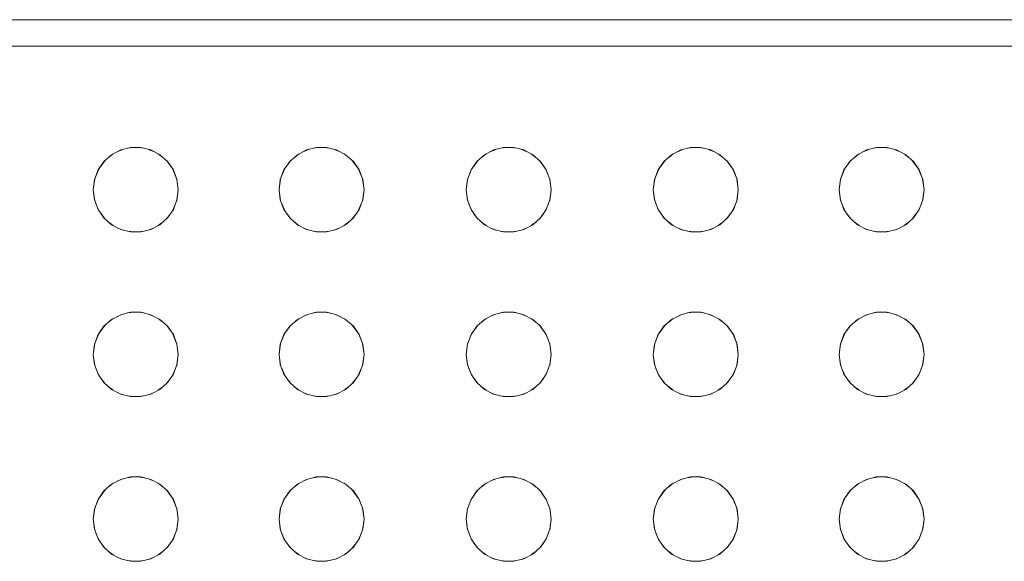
# Model space of a CAD drawing. Header units: millimetres. Extents: x 321 to 585, y -277 to 9.
# Tile 673 of 1056: x 349.326 to 349.697, y -37.617 to -37.413. Entities that reach past the tile are written whole.
import ezdxf

# ---------------------------------------------------------------- set-up
doc = ezdxf.new("R2010")
doc.units = ezdxf.units.MM
doc.header["$MEASUREMENT"] = 0
doc.layers.add('IFC-Elemento construtivo genérico-Contorno', color=253, linetype='Continuous', lineweight=5)

msp = doc.modelspace()

# ---------------------------------------------------------------- linework, layer by layer
at = {"layer": 'IFC-Elemento construtivo genérico-Contorno', "lineweight": 5}
for p, q in [((348.69014, -37.41317), (350.05014, -37.41317)), ((348.70014, -37.42317), (350.04014, -37.42317)), ((349.35816, -37.46656), (349.36104, -37.464)), ((349.35978, -37.46512), (349.36167, -37.46367)), ((349.36104, -37.464), (349.36446, -37.46221)), ((349.36319, -37.46287), (349.36528, -37.462)), ((349.36446, -37.46221), (349.36821, -37.46128)), ((349.36702, -37.46157), (349.37014, -37.46116)), ((349.36821, -37.46128), (349.37206, -37.46128)), ((349.37014, -37.46116), (349.37325, -37.46157)), ((349.37206, -37.46128), (349.37581, -37.46221)), ((349.37498, -37.462), (349.37709, -37.46288)), ((349.37581, -37.46221), (349.37922, -37.464)), ((349.3786, -37.46367), (349.38048, -37.46511)), ((349.37922, -37.464), (349.38211, -37.46656)), ((349.42816, -37.46656), (349.43104, -37.464)), ((349.42978, -37.46512), (349.43167, -37.46367)), ((349.43104, -37.464), (349.43446, -37.46221)), ((349.43319, -37.46287), (349.43528, -37.462)), ((349.43446, -37.46221), (349.43821, -37.46128)), ((349.43702, -37.46157), (349.43925, -37.46128)), ((349.43821, -37.46128), (349.44206, -37.46128)), ((349.44102, -37.46128), (349.44325, -37.46157)), ((349.44206, -37.46128), (349.44581, -37.46221)), ((349.44498, -37.462), (349.44709, -37.46288)), ((349.44581, -37.46221), (349.44922, -37.464)), ((349.4486, -37.46367), (349.45048, -37.46511)), ((349.44922, -37.464), (349.45211, -37.46656)), ((349.49865, -37.46656), (349.50154, -37.464)), ((349.50028, -37.46511), (349.50216, -37.46367)), ((349.50154, -37.464), (349.50495, -37.46221)), ((349.50368, -37.46287), (349.50577, -37.462)), ((349.50495, -37.46221), (349.5087, -37.46128)), ((349.50751, -37.46157), (349.50974, -37.46128)), ((349.5087, -37.46128), (349.51256, -37.46128)), ((349.51151, -37.46128), (349.51374, -37.46157)), ((349.51256, -37.46128), (349.5163, -37.46221)), ((349.51547, -37.462), (349.51758, -37.46287)), ((349.5163, -37.46221), (349.51972, -37.464)), ((349.5191, -37.46367), (349.52097, -37.46511)), ((349.51972, -37.464), (349.5226, -37.46656)), ((349.56914, -37.46656), (349.57203, -37.464)), ((349.57078, -37.46511), (349.57265, -37.46367)), ((349.57203, -37.464), (349.57544, -37.46221)), ((349.57417, -37.46288), (349.57627, -37.462)), ((349.57544, -37.46221), (349.57919, -37.46128)), ((349.578, -37.46157), (349.58023, -37.46128)), ((349.57919, -37.46128), (349.58305, -37.46128)), ((349.582, -37.46128), (349.58423, -37.46157)), ((349.58305, -37.46128), (349.58679, -37.46221)), ((349.58596, -37.462), (349.58807, -37.46288)), ((349.58679, -37.46221), (349.59021, -37.464)), ((349.58958, -37.46367), (349.59148, -37.46512)), ((349.59021, -37.464), (349.59309, -37.46656)), ((349.63914, -37.46656), (349.64203, -37.464)), ((349.64078, -37.46511), (349.64265, -37.46367)), ((349.64203, -37.464), (349.64544, -37.46221)), ((349.64417, -37.46288), (349.64627, -37.462)), ((349.64544, -37.46221), (349.64919, -37.46128)), ((349.648, -37.46157), (349.65023, -37.46128)), ((349.64919, -37.46128), (349.65305, -37.46128)), ((349.652, -37.46128), (349.65423, -37.46157)), ((349.65305, -37.46128), (349.65679, -37.46221)), ((349.65596, -37.462), (349.65807, -37.46288)), ((349.65679, -37.46221), (349.66021, -37.464)), ((349.65958, -37.46367), (349.66148, -37.46512)), ((349.66021, -37.464), (349.66309, -37.46656)), ((349.35597, -37.46973), (349.35858, -37.46618)), ((349.35597, -37.46973), (349.35816, -37.46656)), ((349.3817, -37.46619), (349.3843, -37.46973)), ((349.38211, -37.46656), (349.3843, -37.46973)), ((349.42597, -37.46973), (349.42858, -37.46618)), ((349.42597, -37.46973), (349.42816, -37.46656)), ((349.4517, -37.46619), (349.4543, -37.46973)), ((349.45211, -37.46656), (349.4543, -37.46973)), ((349.49646, -37.46973), (349.49907, -37.46618)), ((349.49646, -37.46973), (349.49865, -37.46656)), ((349.52219, -37.46618), (349.52479, -37.46973)), ((349.5226, -37.46656), (349.52479, -37.46973)), ((349.56695, -37.46973), (349.56956, -37.46619)), ((349.56695, -37.46973), (349.56914, -37.46656)), ((349.59267, -37.46618), (349.59529, -37.46973)), ((349.59309, -37.46656), (349.59529, -37.46973)), ((349.63695, -37.46973), (349.63956, -37.46619)), ((349.63695, -37.46973), (349.63914, -37.46656)), ((349.66267, -37.46618), (349.66529, -37.46973)), ((349.66309, -37.46656), (349.66529, -37.46973)), ((349.3546, -37.47334), (349.35618, -37.46943)), ((349.3546, -37.47334), (349.35597, -37.46973)), ((349.38409, -37.46943), (349.38567, -37.47334)), ((349.3843, -37.46973), (349.38567, -37.47334)), ((349.4246, -37.47334), (349.42618, -37.46943)), ((349.4246, -37.47334), (349.42597, -37.46973)), ((349.45409, -37.46943), (349.45567, -37.47334)), ((349.4543, -37.46973), (349.45567, -37.47334)), ((349.49509, -37.47334), (349.49667, -37.46943)), ((349.49509, -37.47334), (349.49646, -37.46973)), ((349.52458, -37.46943), (349.52616, -37.47334)), ((349.52479, -37.46973), (349.52616, -37.47334)), ((349.56558, -37.47334), (349.56716, -37.46944)), ((349.56558, -37.47334), (349.56695, -37.46973)), ((349.59508, -37.46943), (349.59665, -37.47334)), ((349.59529, -37.46973), (349.59665, -37.47334)), ((349.63558, -37.47334), (349.63716, -37.46944)), ((349.63558, -37.47334), (349.63695, -37.46973)), ((349.66508, -37.46943), (349.66665, -37.47334)), ((349.66529, -37.46973), (349.66665, -37.47334)), ((349.35413, -37.47717), (349.35468, -37.47303)), ((349.35413, -37.47717), (349.3546, -37.47334)), ((349.38559, -37.47303), (349.38613, -37.47717)), ((349.38567, -37.47334), (349.38613, -37.47717)), ((349.42413, -37.47717), (349.42468, -37.47303)), ((349.42413, -37.47717), (349.4246, -37.47334)), ((349.45559, -37.47303), (349.45613, -37.47717)), ((349.45567, -37.47334), (349.45613, -37.47717)), ((349.49463, -37.47717), (349.49517, -37.47303)), ((349.49463, -37.47717), (349.49509, -37.47334)), ((349.52608, -37.47303), (349.52663, -37.47717)), ((349.52616, -37.47334), (349.52663, -37.47717)), ((349.56512, -37.47717), (349.56566, -37.47303)), ((349.56512, -37.47717), (349.56558, -37.47334)), ((349.59657, -37.47303), (349.59712, -37.47717)), ((349.59665, -37.47334), (349.59712, -37.47717)), ((349.63512, -37.47717), (349.63566, -37.47303)), ((349.63512, -37.47717), (349.63558, -37.47334)), ((349.66657, -37.47303), (349.66712, -37.47717)), ((349.66665, -37.47334), (349.66712, -37.47717)), ((349.35413, -37.47717), (349.35468, -37.48131)), ((349.35413, -37.47717), (349.3546, -37.481)), ((349.38559, -37.48131), (349.38613, -37.47717)), ((349.38567, -37.481), (349.38613, -37.47717)), ((349.42413, -37.47717), (349.42468, -37.48131)), ((349.42413, -37.47717), (349.4246, -37.481)), ((349.45559, -37.48131), (349.45613, -37.47717)), ((349.45567, -37.481), (349.45613, -37.47717)), ((349.49463, -37.47717), (349.49517, -37.48131)), ((349.49463, -37.47717), (349.49509, -37.481)), ((349.52608, -37.48131), (349.52663, -37.47717)), ((349.52616, -37.481), (349.52663, -37.47717)), ((349.56512, -37.47717), (349.56566, -37.48131)), ((349.56512, -37.47717), (349.56558, -37.481)), ((349.59657, -37.48131), (349.59712, -37.47717)), ((349.59665, -37.481), (349.59712, -37.47717)), ((349.63512, -37.47717), (349.63566, -37.48131)), ((349.63512, -37.47717), (349.63558, -37.481)), ((349.66657, -37.48131), (349.66712, -37.47717)), ((349.66665, -37.481), (349.66712, -37.47717)), ((349.3546, -37.481), (349.35597, -37.4846)), ((349.35513, -37.48239), (349.35628, -37.48517)), ((349.38399, -37.48517), (349.38511, -37.48246)), ((349.3843, -37.4846), (349.38567, -37.481)), ((349.4246, -37.481), (349.42597, -37.4846)), ((349.42513, -37.48239), (349.42628, -37.48517)), ((349.45399, -37.48517), (349.45511, -37.48246)), ((349.4543, -37.4846), (349.45567, -37.481)), ((349.49509, -37.481), (349.49646, -37.4846)), ((349.49564, -37.48244), (349.49677, -37.48517)), ((349.52448, -37.48517), (349.52563, -37.48239)), ((349.52479, -37.4846), (349.52616, -37.481)), ((349.56558, -37.481), (349.56695, -37.4846)), ((349.56612, -37.48242), (349.56726, -37.48517)), ((349.59497, -37.48517), (349.59615, -37.48235)), ((349.59529, -37.4846), (349.59665, -37.481)), ((349.63558, -37.481), (349.63695, -37.4846)), ((349.63612, -37.48242), (349.63726, -37.48517)), ((349.66497, -37.48517), (349.66615, -37.48235)), ((349.66529, -37.4846), (349.66665, -37.481)), ((349.35597, -37.4846), (349.35816, -37.48778)), ((349.35706, -37.48618), (349.35855, -37.48812)), ((349.38173, -37.48812), (349.38319, -37.48621)), ((349.38211, -37.48778), (349.3843, -37.4846)), ((349.42597, -37.4846), (349.42816, -37.48778)), ((349.42706, -37.48618), (349.42855, -37.48812)), ((349.45173, -37.48812), (349.45319, -37.48621)), ((349.45211, -37.48778), (349.4543, -37.4846)), ((349.49646, -37.4846), (349.49865, -37.48778)), ((349.49756, -37.48619), (349.49903, -37.48812)), ((349.52222, -37.48812), (349.5237, -37.48619)), ((349.5226, -37.48778), (349.52479, -37.4846)), ((349.56695, -37.4846), (349.56914, -37.48778)), ((349.56806, -37.48621), (349.56952, -37.48812)), ((349.59271, -37.48812), (349.5942, -37.48618)), ((349.59309, -37.48778), (349.59529, -37.4846)), ((349.63695, -37.4846), (349.63914, -37.48778)), ((349.63806, -37.48621), (349.63952, -37.48812)), ((349.66271, -37.48812), (349.6642, -37.48618)), ((349.66309, -37.48778), (349.66529, -37.4846)), ((349.35816, -37.48778), (349.36104, -37.49033)), ((349.3598, -37.48923), (349.36164, -37.49065)), ((349.37863, -37.49065), (349.38045, -37.48925)), ((349.37922, -37.49033), (349.38211, -37.48778)), ((349.42816, -37.48778), (349.43104, -37.49033)), ((349.4298, -37.48923), (349.43164, -37.49065)), ((349.44863, -37.49065), (349.45045, -37.48925)), ((349.44922, -37.49033), (349.45211, -37.48778)), ((349.49865, -37.48778), (349.50154, -37.49033)), ((349.50031, -37.48924), (349.50213, -37.49065)), ((349.51912, -37.49065), (349.52095, -37.48924)), ((349.51972, -37.49033), (349.5226, -37.48778)), ((349.56914, -37.48778), (349.57203, -37.49033)), ((349.5708, -37.48925), (349.57262, -37.49065)), ((349.58961, -37.49065), (349.59146, -37.48923)), ((349.59021, -37.49033), (349.59309, -37.48778)), ((349.63914, -37.48778), (349.64203, -37.49033)), ((349.6408, -37.48925), (349.64262, -37.49065)), ((349.65961, -37.49065), (349.66146, -37.48923)), ((349.66021, -37.49033), (349.66309, -37.48778)), ((349.36104, -37.49033), (349.36446, -37.49213)), ((349.3632, -37.49147), (349.36532, -37.49235)), ((349.36446, -37.49213), (349.36821, -37.49305)), ((349.36699, -37.49276), (349.36925, -37.49305)), ((349.36821, -37.49305), (349.37206, -37.49305)), ((349.37102, -37.49305), (349.37328, -37.49276)), ((349.37206, -37.49305), (349.37581, -37.49213)), ((349.37495, -37.49235), (349.37708, -37.49147)), ((349.37581, -37.49213), (349.37922, -37.49033)), ((349.43104, -37.49033), (349.43446, -37.49213)), ((349.4332, -37.49147), (349.43532, -37.49235)), ((349.43446, -37.49213), (349.43821, -37.49305)), ((349.43699, -37.49276), (349.43925, -37.49305)), ((349.43821, -37.49305), (349.44206, -37.49305)), ((349.44102, -37.49305), (349.44328, -37.49276)), ((349.44206, -37.49305), (349.44581, -37.49213)), ((349.44495, -37.49235), (349.44708, -37.49147)), ((349.44581, -37.49213), (349.44922, -37.49033)), ((349.50154, -37.49033), (349.50495, -37.49213)), ((349.50369, -37.49147), (349.50581, -37.49235)), ((349.50495, -37.49213), (349.5087, -37.49305)), ((349.50748, -37.49276), (349.50974, -37.49305)), ((349.5087, -37.49305), (349.51256, -37.49305)), ((349.51151, -37.49305), (349.51377, -37.49276)), ((349.51256, -37.49305), (349.5163, -37.49213)), ((349.51544, -37.49235), (349.51757, -37.49147)), ((349.5163, -37.49213), (349.51972, -37.49033)), ((349.57203, -37.49033), (349.57544, -37.49213)), ((349.57418, -37.49147), (349.57631, -37.49235)), ((349.57544, -37.49213), (349.57919, -37.49305)), ((349.57797, -37.49276), (349.58023, -37.49305)), ((349.57919, -37.49305), (349.58305, -37.49305)), ((349.582, -37.49305), (349.58426, -37.49276)), ((349.58305, -37.49305), (349.58679, -37.49213)), ((349.58593, -37.49235), (349.58806, -37.49147)), ((349.58679, -37.49213), (349.59021, -37.49033)), ((349.64203, -37.49033), (349.64544, -37.49213)), ((349.64418, -37.49147), (349.64631, -37.49235)), ((349.64544, -37.49213), (349.64919, -37.49305)), ((349.64797, -37.49276), (349.65023, -37.49305)), ((349.64919, -37.49305), (349.65305, -37.49305)), ((349.652, -37.49305), (349.65426, -37.49276)), ((349.65305, -37.49305), (349.65679, -37.49213)), ((349.65593, -37.49235), (349.65806, -37.49147)), ((349.65679, -37.49213), (349.66021, -37.49033)), ((349.36446, -37.52421), (349.36821, -37.52328)), ((349.36702, -37.52358), (349.36925, -37.52328)), ((349.36821, -37.52328), (349.37206, -37.52328)), ((349.37102, -37.52328), (349.37325, -37.52358)), ((349.37206, -37.52328), (349.37581, -37.52421)), ((349.43446, -37.52421), (349.43821, -37.52328)), ((349.43702, -37.52358), (349.43925, -37.52328)), ((349.43821, -37.52328), (349.44206, -37.52328)), ((349.44102, -37.52328), (349.44325, -37.52358)), ((349.44206, -37.52328), (349.44581, -37.52421)), ((349.50495, -37.52421), (349.5087, -37.52328)), ((349.50751, -37.52358), (349.50974, -37.52328)), ((349.5087, -37.52328), (349.51256, -37.52328)), ((349.51151, -37.52328), (349.51374, -37.52358)), ((349.51256, -37.52328), (349.5163, -37.52421)), ((349.57544, -37.52421), (349.57919, -37.52328)), ((349.578, -37.52358), (349.58023, -37.52328)), ((349.57919, -37.52328), (349.58305, -37.52328)), ((349.582, -37.52328), (349.58423, -37.52358)), ((349.58305, -37.52328), (349.58679, -37.52421)), ((349.64544, -37.52421), (349.64919, -37.52328)), ((349.648, -37.52358), (349.65023, -37.52328)), ((349.64919, -37.52328), (349.65305, -37.52328)), ((349.652, -37.52328), (349.65423, -37.52358)), ((349.65305, -37.52328), (349.65679, -37.52421)), ((349.35816, -37.52856), (349.36104, -37.526)), ((349.35978, -37.52712), (349.36167, -37.52568)), ((349.36104, -37.526), (349.36446, -37.52421)), ((349.36319, -37.52488), (349.36528, -37.52401)), ((349.37498, -37.52401), (349.37709, -37.52489)), ((349.37581, -37.52421), (349.37922, -37.526)), ((349.3786, -37.52568), (349.38048, -37.52711)), ((349.37922, -37.526), (349.38211, -37.52856)), ((349.42816, -37.52856), (349.43104, -37.526)), ((349.42978, -37.52712), (349.43167, -37.52568)), ((349.43104, -37.526), (349.43446, -37.52421)), ((349.43319, -37.52488), (349.43528, -37.52401)), ((349.44498, -37.52401), (349.44709, -37.52489)), ((349.44581, -37.52421), (349.44922, -37.526)), ((349.4486, -37.52568), (349.45048, -37.52711)), ((349.44922, -37.526), (349.45211, -37.52856)), ((349.49865, -37.52856), (349.50154, -37.526)), ((349.50028, -37.52711), (349.50216, -37.52568)), ((349.50154, -37.526), (349.50495, -37.52421)), ((349.50368, -37.52488), (349.50577, -37.52401)), ((349.51547, -37.52401), (349.51758, -37.52488)), ((349.5163, -37.52421), (349.51972, -37.526)), ((349.5191, -37.52568), (349.52097, -37.52711)), ((349.51972, -37.526), (349.5226, -37.52856)), ((349.56914, -37.52856), (349.57203, -37.526)), ((349.57078, -37.52711), (349.57265, -37.52568)), ((349.57203, -37.526), (349.57544, -37.52421)), ((349.57417, -37.52489), (349.57627, -37.52401)), ((349.58596, -37.52401), (349.58807, -37.52489)), ((349.58679, -37.52421), (349.59021, -37.526)), ((349.58958, -37.52568), (349.59148, -37.52712)), ((349.59021, -37.526), (349.59309, -37.52856)), ((349.63914, -37.52856), (349.64203, -37.526)), ((349.64078, -37.52711), (349.64265, -37.52568)), ((349.64203, -37.526), (349.64544, -37.52421)), ((349.64417, -37.52489), (349.64627, -37.52401)), ((349.65596, -37.52401), (349.65807, -37.52489)), ((349.65679, -37.52421), (349.66021, -37.526)), ((349.65958, -37.52568), (349.66148, -37.52712)), ((349.66021, -37.526), (349.66309, -37.52856)), ((349.35597, -37.53173), (349.35858, -37.52819)), ((349.35597, -37.53173), (349.35816, -37.52856)), ((349.3817, -37.5282), (349.3843, -37.53173)), ((349.38211, -37.52856), (349.3843, -37.53173)), ((349.42597, -37.53173), (349.42858, -37.52819)), ((349.42597, -37.53173), (349.42816, -37.52856)), ((349.4517, -37.5282), (349.4543, -37.53173)), ((349.45211, -37.52856), (349.4543, -37.53173)), ((349.49646, -37.53173), (349.49907, -37.52819)), ((349.49646, -37.53173), (349.49865, -37.52856)), ((349.52219, -37.52819), (349.52479, -37.53173)), ((349.5226, -37.52856), (349.52479, -37.53173)), ((349.56695, -37.53173), (349.56956, -37.5282)), ((349.56695, -37.53173), (349.56914, -37.52856)), ((349.59267, -37.52819), (349.59529, -37.53173)), ((349.59309, -37.52856), (349.59529, -37.53173)), ((349.63695, -37.53173), (349.63956, -37.5282)), ((349.63695, -37.53173), (349.63914, -37.52856)), ((349.66267, -37.52819), (349.66529, -37.53173)), ((349.66309, -37.52856), (349.66529, -37.53173)), ((349.3546, -37.53534), (349.35617, -37.53144)), ((349.3546, -37.53534), (349.35597, -37.53173)), ((349.38412, -37.53149), (349.38567, -37.53534)), ((349.3843, -37.53173), (349.38567, -37.53534)), ((349.4246, -37.53534), (349.42617, -37.53144)), ((349.4246, -37.53534), (349.42597, -37.53173)), ((349.45412, -37.53149), (349.45567, -37.53534)), ((349.4543, -37.53173), (349.45567, -37.53534)), ((349.49509, -37.53534), (349.49666, -37.53144)), ((349.49509, -37.53534), (349.49646, -37.53173)), ((349.52459, -37.53144), (349.52616, -37.53534)), ((349.52479, -37.53173), (349.52616, -37.53534)), ((349.56558, -37.53534), (349.56713, -37.53149)), ((349.56558, -37.53534), (349.56695, -37.53173)), ((349.59508, -37.53144), (349.59665, -37.53534)), ((349.59529, -37.53173), (349.59665, -37.53534)), ((349.63558, -37.53534), (349.63713, -37.53149)), ((349.63558, -37.53534), (349.63695, -37.53173)), ((349.66508, -37.53144), (349.66665, -37.53534)), ((349.66529, -37.53173), (349.66665, -37.53534)), ((349.35413, -37.53917), (349.35468, -37.53503)), ((349.35413, -37.53917), (349.3546, -37.53534)), ((349.38559, -37.53503), (349.38613, -37.53917)), ((349.38567, -37.53534), (349.38613, -37.53917)), ((349.42413, -37.53917), (349.42468, -37.53503)), ((349.42413, -37.53917), (349.4246, -37.53534)), ((349.45559, -37.53503), (349.45613, -37.53917)), ((349.45567, -37.53534), (349.45613, -37.53917)), ((349.49463, -37.53917), (349.49517, -37.53503)), ((349.49463, -37.53917), (349.49509, -37.53534)), ((349.52608, -37.53503), (349.52663, -37.53917)), ((349.52616, -37.53534), (349.52663, -37.53917)), ((349.56512, -37.53917), (349.56566, -37.53503)), ((349.56512, -37.53917), (349.56558, -37.53534)), ((349.59657, -37.53503), (349.59712, -37.53917)), ((349.59665, -37.53534), (349.59712, -37.53917)), ((349.63512, -37.53917), (349.63566, -37.53503)), ((349.63512, -37.53917), (349.63558, -37.53534)), ((349.66657, -37.53503), (349.66712, -37.53917)), ((349.66665, -37.53534), (349.66712, -37.53917)), ((349.35413, -37.53917), (349.35468, -37.54331)), ((349.35413, -37.53917), (349.3546, -37.543)), ((349.38559, -37.54331), (349.38613, -37.53917)), ((349.38567, -37.543), (349.38613, -37.53917)), ((349.42413, -37.53917), (349.42468, -37.54331)), ((349.42413, -37.53917), (349.4246, -37.543)), ((349.45559, -37.54331), (349.45613, -37.53917)), ((349.45567, -37.543), (349.45613, -37.53917)), ((349.49463, -37.53917), (349.49517, -37.54331)), ((349.49463, -37.53917), (349.49509, -37.543)), ((349.52608, -37.54331), (349.52663, -37.53917)), ((349.52616, -37.543), (349.52663, -37.53917)), ((349.56512, -37.53917), (349.56566, -37.54331)), ((349.56512, -37.53917), (349.56558, -37.543)), ((349.59657, -37.54331), (349.59712, -37.53917)), ((349.59665, -37.543), (349.59712, -37.53917)), ((349.63512, -37.53917), (349.63566, -37.54331)), ((349.63512, -37.53917), (349.63558, -37.543)), ((349.66657, -37.54331), (349.66712, -37.53917)), ((349.66665, -37.543), (349.66712, -37.53917)), ((349.3546, -37.543), (349.35597, -37.5466)), ((349.35513, -37.5444), (349.35628, -37.54717)), ((349.38399, -37.54717), (349.38511, -37.54447)), ((349.3843, -37.5466), (349.38567, -37.543)), ((349.4246, -37.543), (349.42597, -37.5466)), ((349.42513, -37.5444), (349.42628, -37.54717)), ((349.45399, -37.54717), (349.45511, -37.54447)), ((349.4543, -37.5466), (349.45567, -37.543)), ((349.49509, -37.543), (349.49646, -37.5466)), ((349.49564, -37.54445), (349.49677, -37.54717)), ((349.52448, -37.54717), (349.52563, -37.5444)), ((349.52479, -37.5466), (349.52616, -37.543)), ((349.56558, -37.543), (349.56695, -37.5466)), ((349.56612, -37.54443), (349.56726, -37.54717)), ((349.59497, -37.54717), (349.59615, -37.54435)), ((349.59529, -37.5466), (349.59665, -37.543)), ((349.63558, -37.543), (349.63695, -37.5466)), ((349.63612, -37.54443), (349.63726, -37.54717)), ((349.66497, -37.54717), (349.66615, -37.54435)), ((349.66529, -37.5466), (349.66665, -37.543)), ((349.35597, -37.5466), (349.35816, -37.54978)), ((349.35706, -37.54819), (349.35855, -37.55012)), ((349.38173, -37.55012), (349.38319, -37.54822)), ((349.38211, -37.54978), (349.3843, -37.5466)), ((349.42597, -37.5466), (349.42816, -37.54978)), ((349.42706, -37.54819), (349.42855, -37.55012)), ((349.45173, -37.55012), (349.45319, -37.54822)), ((349.45211, -37.54978), (349.4543, -37.5466)), ((349.49646, -37.5466), (349.49865, -37.54978)), ((349.49756, -37.5482), (349.49903, -37.55012)), ((349.52222, -37.55012), (349.5237, -37.5482)), ((349.5226, -37.54978), (349.52479, -37.5466)), ((349.56695, -37.5466), (349.56914, -37.54978)), ((349.56806, -37.54822), (349.56952, -37.55012)), ((349.59271, -37.55012), (349.5942, -37.54819)), ((349.59309, -37.54978), (349.59529, -37.5466)), ((349.63695, -37.5466), (349.63914, -37.54978)), ((349.63806, -37.54822), (349.63952, -37.55012)), ((349.66271, -37.55012), (349.6642, -37.54819)), ((349.66309, -37.54978), (349.66529, -37.5466)), ((349.35816, -37.54978), (349.36104, -37.55234)), ((349.3598, -37.55123), (349.36164, -37.55265)), ((349.36104, -37.55234), (349.36446, -37.55413)), ((349.37581, -37.55413), (349.37922, -37.55234)), ((349.37863, -37.55265), (349.38045, -37.55125)), ((349.37922, -37.55234), (349.38211, -37.54978)), ((349.42816, -37.54978), (349.43104, -37.55234)), ((349.4298, -37.55123), (349.43164, -37.55265)), ((349.43104, -37.55234), (349.43446, -37.55413)), ((349.44581, -37.55413), (349.44922, -37.55234)), ((349.44863, -37.55265), (349.45045, -37.55125)), ((349.44922, -37.55234), (349.45211, -37.54978)), ((349.49865, -37.54978), (349.50154, -37.55234)), ((349.50031, -37.55124), (349.50213, -37.55265)), ((349.50154, -37.55234), (349.50495, -37.55413)), ((349.5163, -37.55413), (349.51972, -37.55234)), ((349.51912, -37.55265), (349.52095, -37.55124)), ((349.51972, -37.55234), (349.5226, -37.54978)), ((349.56914, -37.54978), (349.57203, -37.55234)), ((349.5708, -37.55125), (349.57262, -37.55265)), ((349.57203, -37.55234), (349.57544, -37.55413)), ((349.58679, -37.55413), (349.59021, -37.55234)), ((349.58961, -37.55265), (349.59146, -37.55123)), ((349.59021, -37.55234), (349.59309, -37.54978)), ((349.63914, -37.54978), (349.64203, -37.55234)), ((349.6408, -37.55125), (349.64262, -37.55265)), ((349.64203, -37.55234), (349.64544, -37.55413)), ((349.65679, -37.55413), (349.66021, -37.55234)), ((349.65961, -37.55265), (349.66146, -37.55123)), ((349.66021, -37.55234), (349.66309, -37.54978)), ((349.3632, -37.55347), (349.36532, -37.55435)), ((349.36446, -37.55413), (349.36821, -37.55505)), ((349.36699, -37.55476), (349.36925, -37.55505)), ((349.36821, -37.55505), (349.37206, -37.55505)), ((349.37102, -37.55505), (349.37328, -37.55476)), ((349.37206, -37.55505), (349.37581, -37.55413)), ((349.37495, -37.55435), (349.37708, -37.55347)), ((349.4332, -37.55347), (349.43532, -37.55435)), ((349.43446, -37.55413), (349.43821, -37.55505)), ((349.43699, -37.55476), (349.43925, -37.55505)), ((349.43821, -37.55505), (349.44206, -37.55505)), ((349.44102, -37.55505), (349.44328, -37.55476)), ((349.44206, -37.55505), (349.44581, -37.55413)), ((349.44495, -37.55435), (349.44708, -37.55347)), ((349.50369, -37.55347), (349.50581, -37.55435)), ((349.50495, -37.55413), (349.5087, -37.55505)), ((349.50748, -37.55476), (349.50974, -37.55505)), ((349.5087, -37.55505), (349.51256, -37.55505)), ((349.51151, -37.55505), (349.51377, -37.55476)), ((349.51256, -37.55505), (349.5163, -37.55413)), ((349.51544, -37.55435), (349.51757, -37.55347)), ((349.57418, -37.55347), (349.57631, -37.55435)), ((349.57544, -37.55413), (349.57919, -37.55505)), ((349.57797, -37.55476), (349.58023, -37.55505)), ((349.57919, -37.55505), (349.58305, -37.55505)), ((349.582, -37.55505), (349.58426, -37.55476)), ((349.58305, -37.55505), (349.58679, -37.55413)), ((349.58593, -37.55435), (349.58806, -37.55347)), ((349.64418, -37.55347), (349.64631, -37.55435)), ((349.64544, -37.55413), (349.64919, -37.55505)), ((349.64797, -37.55476), (349.65023, -37.55505)), ((349.64919, -37.55505), (349.65305, -37.55505)), ((349.652, -37.55505), (349.65426, -37.55476)), ((349.65305, -37.55505), (349.65679, -37.55413)), ((349.65593, -37.55435), (349.65806, -37.55347)), ((349.36104, -37.588), (349.36446, -37.58621)), ((349.36319, -37.58688), (349.36528, -37.58601)), ((349.36446, -37.58621), (349.36821, -37.58529)), ((349.36702, -37.58558), (349.36925, -37.58529)), ((349.36821, -37.58529), (349.37206, -37.58529)), ((349.37102, -37.58529), (349.37325, -37.58558)), ((349.37206, -37.58529), (349.37581, -37.58621)), ((349.37498, -37.58601), (349.37709, -37.58689)), ((349.37581, -37.58621), (349.37922, -37.588)), ((349.43104, -37.588), (349.43446, -37.58621)), ((349.43319, -37.58688), (349.43528, -37.58601)), ((349.43446, -37.58621), (349.43821, -37.58529)), ((349.43702, -37.58558), (349.43925, -37.58529)), ((349.43821, -37.58529), (349.44206, -37.58529)), ((349.44102, -37.58529), (349.44325, -37.58558)), ((349.44206, -37.58529), (349.44581, -37.58621)), ((349.44498, -37.58601), (349.44709, -37.58689)), ((349.44581, -37.58621), (349.44922, -37.588)), ((349.50154, -37.588), (349.50495, -37.58621)), ((349.50368, -37.58688), (349.50577, -37.58601)), ((349.50495, -37.58621), (349.5087, -37.58529)), ((349.50751, -37.58558), (349.50974, -37.58529)), ((349.5087, -37.58529), (349.51256, -37.58529)), ((349.51151, -37.58529), (349.51374, -37.58558)), ((349.51256, -37.58529), (349.5163, -37.58621)), ((349.51547, -37.58601), (349.51758, -37.58688)), ((349.5163, -37.58621), (349.51972, -37.588)), ((349.57203, -37.588), (349.57544, -37.58621)), ((349.57417, -37.58689), (349.57627, -37.58601)), ((349.57544, -37.58621), (349.57919, -37.58529)), ((349.578, -37.58558), (349.58023, -37.58529)), ((349.57919, -37.58529), (349.58305, -37.58529)), ((349.582, -37.58529), (349.58423, -37.58558)), ((349.58305, -37.58529), (349.58679, -37.58621)), ((349.58596, -37.58601), (349.58807, -37.58689)), ((349.58679, -37.58621), (349.59021, -37.588)), ((349.64203, -37.588), (349.64544, -37.58621)), ((349.64417, -37.58689), (349.64627, -37.58601)), ((349.64544, -37.58621), (349.64919, -37.58529)), ((349.648, -37.58558), (349.65023, -37.58529)), ((349.64919, -37.58529), (349.65305, -37.58529)), ((349.652, -37.58529), (349.65423, -37.58558)), ((349.65305, -37.58529), (349.65679, -37.58621)), ((349.65596, -37.58601), (349.65807, -37.58689)), ((349.65679, -37.58621), (349.66021, -37.588)), ((349.35597, -37.59373), (349.35858, -37.59019)), ((349.35816, -37.59056), (349.36104, -37.588)), ((349.35978, -37.58912), (349.36167, -37.58768)), ((349.3786, -37.58768), (349.38048, -37.58911)), ((349.37922, -37.588), (349.38211, -37.59056)), ((349.3817, -37.5902), (349.3843, -37.59373)), ((349.42597, -37.59373), (349.42858, -37.59019)), ((349.42816, -37.59056), (349.43104, -37.588)), ((349.42978, -37.58912), (349.43167, -37.58768)), ((349.4486, -37.58768), (349.45048, -37.58911)), ((349.44922, -37.588), (349.45211, -37.59056)), ((349.4517, -37.5902), (349.4543, -37.59373)), ((349.49646, -37.59373), (349.49907, -37.59019)), ((349.49865, -37.59056), (349.50154, -37.588)), ((349.50028, -37.58911), (349.50216, -37.58768)), ((349.5191, -37.58768), (349.52097, -37.58911)), ((349.51972, -37.588), (349.5226, -37.59056)), ((349.52219, -37.59019), (349.52479, -37.59373)), ((349.56695, -37.59373), (349.56956, -37.5902)), ((349.56914, -37.59056), (349.57203, -37.588)), ((349.57078, -37.58911), (349.57265, -37.58768)), ((349.58958, -37.58768), (349.59148, -37.58912)), ((349.59021, -37.588), (349.59309, -37.59056)), ((349.59267, -37.59019), (349.59529, -37.59373)), ((349.63695, -37.59373), (349.63956, -37.5902)), ((349.63914, -37.59056), (349.64203, -37.588)), ((349.64078, -37.58911), (349.64265, -37.58768)), ((349.65958, -37.58768), (349.66148, -37.58912)), ((349.66021, -37.588), (349.66309, -37.59056)), ((349.66267, -37.59019), (349.66529, -37.59373)), ((349.3546, -37.59734), (349.35617, -37.59344)), ((349.3546, -37.59734), (349.35597, -37.59373)), ((349.35597, -37.59373), (349.35816, -37.59056)), ((349.38211, -37.59056), (349.3843, -37.59373)), ((349.38412, -37.59349), (349.38567, -37.59734)), ((349.3843, -37.59373), (349.38567, -37.59734)), ((349.4246, -37.59734), (349.42617, -37.59344)), ((349.4246, -37.59734), (349.42597, -37.59373)), ((349.42597, -37.59373), (349.42816, -37.59056)), ((349.45211, -37.59056), (349.4543, -37.59373)), ((349.45412, -37.59349), (349.45567, -37.59734)), ((349.4543, -37.59373), (349.45567, -37.59734)), ((349.49509, -37.59734), (349.49666, -37.59344)), ((349.49509, -37.59734), (349.49646, -37.59373)), ((349.49646, -37.59373), (349.49865, -37.59056)), ((349.5226, -37.59056), (349.52479, -37.59373)), ((349.52459, -37.59344), (349.52616, -37.59734)), ((349.52479, -37.59373), (349.52616, -37.59734)), ((349.56558, -37.59734), (349.56713, -37.59349)), ((349.56558, -37.59734), (349.56695, -37.59373)), ((349.56695, -37.59373), (349.56914, -37.59056)), ((349.59309, -37.59056), (349.59529, -37.59373)), ((349.59508, -37.59344), (349.59665, -37.59734)), ((349.59529, -37.59373), (349.59665, -37.59734)), ((349.63558, -37.59734), (349.63713, -37.59349)), ((349.63558, -37.59734), (349.63695, -37.59373)), ((349.63695, -37.59373), (349.63914, -37.59056)), ((349.66309, -37.59056), (349.66529, -37.59373)), ((349.66508, -37.59344), (349.66665, -37.59734)), ((349.66529, -37.59373), (349.66665, -37.59734)), ((349.35413, -37.60116), (349.35468, -37.59702)), ((349.35413, -37.60116), (349.3546, -37.59734)), ((349.38559, -37.59702), (349.38613, -37.60116)), ((349.38567, -37.59734), (349.38613, -37.60116)), ((349.42413, -37.60116), (349.42468, -37.59702)), ((349.42413, -37.60116), (349.4246, -37.59734)), ((349.45559, -37.59702), (349.45613, -37.60116)), ((349.45567, -37.59734), (349.45613, -37.60116)), ((349.49463, -37.60116), (349.49517, -37.59702)), ((349.49463, -37.60116), (349.49509, -37.59734)), ((349.52608, -37.59702), (349.52663, -37.60116)), ((349.52616, -37.59734), (349.52663, -37.60116)), ((349.56512, -37.60116), (349.56566, -37.59702)), ((349.56512, -37.60116), (349.56558, -37.59734)), ((349.59657, -37.59702), (349.59712, -37.60116)), ((349.59665, -37.59734), (349.59712, -37.60116)), ((349.63512, -37.60116), (349.63566, -37.59702)), ((349.63512, -37.60116), (349.63558, -37.59734)), ((349.66657, -37.59702), (349.66712, -37.60116)), ((349.66665, -37.59734), (349.66712, -37.60116)), ((349.35413, -37.60116), (349.35468, -37.60531)), ((349.35413, -37.60116), (349.3546, -37.605)), ((349.38559, -37.60531), (349.38613, -37.60116)), ((349.38567, -37.605), (349.38613, -37.60116)), ((349.42413, -37.60116), (349.42468, -37.60531)), ((349.42413, -37.60116), (349.4246, -37.605)), ((349.45559, -37.60531), (349.45613, -37.60116)), ((349.45567, -37.605), (349.45613, -37.60116)), ((349.49463, -37.60116), (349.49517, -37.60531)), ((349.49463, -37.60116), (349.49509, -37.605)), ((349.52608, -37.60531), (349.52663, -37.60116)), ((349.52616, -37.605), (349.52663, -37.60116)), ((349.56512, -37.60116), (349.56566, -37.60531)), ((349.56512, -37.60116), (349.56558, -37.605)), ((349.59657, -37.60531), (349.59712, -37.60116)), ((349.59665, -37.605), (349.59712, -37.60116)), ((349.63512, -37.60116), (349.63566, -37.60531)), ((349.63512, -37.60116), (349.63558, -37.605)), ((349.66657, -37.60531), (349.66712, -37.60116)), ((349.66665, -37.605), (349.66712, -37.60116)), ((349.3546, -37.605), (349.35597, -37.60861)), ((349.3843, -37.60861), (349.38567, -37.605)), ((349.4246, -37.605), (349.42597, -37.60861)), ((349.4543, -37.60861), (349.45567, -37.605)), ((349.49509, -37.605), (349.49646, -37.60861)), ((349.52479, -37.60861), (349.52616, -37.605)), ((349.56558, -37.605), (349.56695, -37.60861)), ((349.59529, -37.60861), (349.59665, -37.605)), ((349.63558, -37.605), (349.63695, -37.60861)), ((349.66529, -37.60861), (349.66665, -37.605)), ((349.3551, -37.60631), (349.35616, -37.60889)), ((349.35597, -37.60861), (349.35816, -37.61178)), ((349.38211, -37.61178), (349.3843, -37.60861)), ((349.38399, -37.60917), (349.38514, -37.60638)), ((349.4251, -37.60631), (349.42616, -37.60889)), ((349.42597, -37.60861), (349.42816, -37.61178)), ((349.45211, -37.61178), (349.4543, -37.60861)), ((349.45399, -37.60917), (349.45514, -37.60638)), ((349.49561, -37.60636), (349.49677, -37.60917)), ((349.49646, -37.60861), (349.49865, -37.61178)), ((349.5226, -37.61178), (349.52479, -37.60861)), ((349.5246, -37.60889), (349.52566, -37.60631)), ((349.56609, -37.60634), (349.56726, -37.60917)), ((349.56695, -37.60861), (349.56914, -37.61178)), ((349.59309, -37.61178), (349.59529, -37.60861)), ((349.59509, -37.60889), (349.59618, -37.60626)), ((349.63609, -37.60634), (349.63726, -37.60917)), ((349.63695, -37.60861), (349.63914, -37.61178)), ((349.66309, -37.61178), (349.66529, -37.60861)), ((349.66509, -37.60889), (349.66618, -37.60626)), ((349.35706, -37.61019), (349.35855, -37.61212)), ((349.35816, -37.61178), (349.36104, -37.61434)), ((349.37922, -37.61434), (349.38211, -37.61178)), ((349.38173, -37.61212), (349.38319, -37.61022)), ((349.42706, -37.61019), (349.42855, -37.61212)), ((349.42816, -37.61178), (349.43104, -37.61434)), ((349.44922, -37.61434), (349.45211, -37.61178)), ((349.45173, -37.61212), (349.45319, -37.61022)), ((349.49756, -37.6102), (349.49903, -37.61212)), ((349.49865, -37.61178), (349.50154, -37.61434)), ((349.51972, -37.61434), (349.5226, -37.61178)), ((349.52222, -37.61212), (349.5237, -37.6102)), ((349.56806, -37.61022), (349.56952, -37.61212)), ((349.56914, -37.61178), (349.57203, -37.61434)), ((349.59021, -37.61434), (349.59309, -37.61178)), ((349.59271, -37.61212), (349.5942, -37.61019)), ((349.63806, -37.61022), (349.63952, -37.61212)), ((349.63914, -37.61178), (349.64203, -37.61434)), ((349.66021, -37.61434), (349.66309, -37.61178)), ((349.66271, -37.61212), (349.6642, -37.61019)), ((349.35978, -37.61322), (349.36167, -37.61466)), ((349.36104, -37.61434), (349.36446, -37.61613)), ((349.36319, -37.61546), (349.36528, -37.61633)), ((349.36446, -37.61613), (349.36821, -37.61705)), ((349.37206, -37.61705), (349.37581, -37.61613)), ((349.37498, -37.61633), (349.37709, -37.61546)), ((349.37581, -37.61613), (349.37922, -37.61434)), ((349.3786, -37.61466), (349.38048, -37.61323)), ((349.42978, -37.61322), (349.43167, -37.61466)), ((349.43104, -37.61434), (349.43446, -37.61613)), ((349.43319, -37.61546), (349.43528, -37.61633)), ((349.43446, -37.61613), (349.43821, -37.61705)), ((349.44206, -37.61705), (349.44581, -37.61613)), ((349.44498, -37.61633), (349.44709, -37.61546)), ((349.44581, -37.61613), (349.44922, -37.61434)), ((349.4486, -37.61466), (349.45048, -37.61323)), ((349.50028, -37.61322), (349.50216, -37.61466)), ((349.50154, -37.61434), (349.50495, -37.61613)), ((349.50368, -37.61546), (349.50577, -37.61633)), ((349.50495, -37.61613), (349.5087, -37.61705)), ((349.51256, -37.61705), (349.5163, -37.61613)), ((349.51547, -37.61633), (349.51758, -37.61546)), ((349.5163, -37.61613), (349.51972, -37.61434)), ((349.5191, -37.61466), (349.52097, -37.61322)), ((349.57078, -37.61323), (349.57265, -37.61466)), ((349.57203, -37.61434), (349.57544, -37.61613)), ((349.57417, -37.61546), (349.57627, -37.61633)), ((349.57544, -37.61613), (349.57919, -37.61705)), ((349.58305, -37.61705), (349.58679, -37.61613)), ((349.58596, -37.61633), (349.58807, -37.61546)), ((349.58679, -37.61613), (349.59021, -37.61434)), ((349.58958, -37.61467), (349.59148, -37.61322)), ((349.64078, -37.61323), (349.64265, -37.61466)), ((349.64203, -37.61434), (349.64544, -37.61613)), ((349.64417, -37.61546), (349.64627, -37.61633)), ((349.64544, -37.61613), (349.64919, -37.61705)), ((349.65305, -37.61705), (349.65679, -37.61613)), ((349.65596, -37.61633), (349.65807, -37.61546)), ((349.65679, -37.61613), (349.66021, -37.61434)), ((349.65958, -37.61467), (349.66148, -37.61322)), ((349.36702, -37.61676), (349.36925, -37.61705)), ((349.36821, -37.61705), (349.37206, -37.61705)), ((349.37102, -37.61705), (349.37325, -37.61676)), ((349.43702, -37.61676), (349.43925, -37.61705)), ((349.43821, -37.61705), (349.44206, -37.61705)), ((349.44102, -37.61705), (349.44325, -37.61676)), ((349.50751, -37.61676), (349.50974, -37.61705)), ((349.5087, -37.61705), (349.51256, -37.61705)), ((349.51151, -37.61705), (349.51374, -37.61676)), ((349.578, -37.61676), (349.58023, -37.61705)), ((349.57919, -37.61705), (349.58305, -37.61705)), ((349.582, -37.61705), (349.58423, -37.61676)), ((349.648, -37.61676), (349.65023, -37.61705)), ((349.64919, -37.61705), (349.65305, -37.61705)), ((349.652, -37.61705), (349.65423, -37.61676))]:
    msp.add_line(p, q, dxfattribs=at)

doc.saveas('drawing.dxf')
